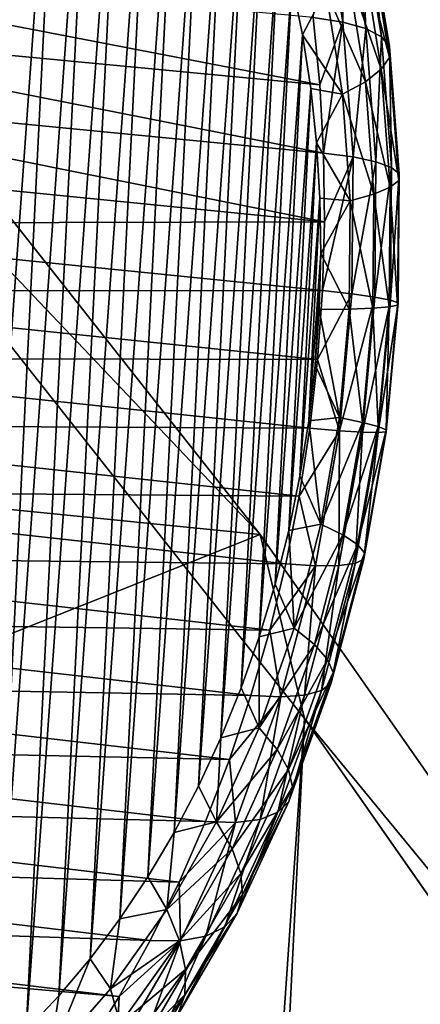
# Model space of a CAD drawing. Header units: millimetres. Extents: x -99 to 221, y -61 to 39.
# Tile 652 of 656: x 210.879 to 211.766, y 24.881 to 27.057. Entities that reach past the tile are written whole.
import ezdxf

# ---------------------------------------------------------------- set-up
doc = ezdxf.new("R2010")
doc.units = ezdxf.units.MM
doc.header["$LTSCALE"] = 33.374815
for name, color, linetype in [('33', 7, 'CONTINUOUS'), ('35', 7, 'CONTINUOUS'), ('52', 7, 'CONTINUOUS'), ('92', 7, 'CONTINUOUS'), ('94', 7, 'CONTINUOUS'), ('96', 7, 'CONTINUOUS')]:
    doc.layers.add(name, color=color, linetype=linetype)

msp = doc.modelspace()

# ---------------------------------------------------------------- linework, layer by layer
at = {"layer": '33', "color": 5, "linetype": 'Continuous', "true_color": 0x0303ff}
for points in [[(211.5096, 25.5123, -198.4505), (206.2401, -49.9095, -196.1811), (210.0988, 27.2993, -200.0399), (211.5096, 25.5123, -198.4505)], [(207.8295, -48.1225, -194.7704), (206.2401, -49.9095, -196.1811), (211.5096, 25.5123, -198.4505), (207.8295, -48.1225, -194.7704)], [(212.8412, 23.6096, -196.9287), (207.8295, -48.1225, -194.7704), (211.5096, 25.5123, -198.4505), (212.8412, 23.6096, -196.9287)]]:
    msp.add_3dface(points, dxfattribs=at)
at = {"layer": '35', "color": 5, "linetype": 'Continuous', "true_color": 0x0303ff}
for points in [[(209.9861, 27.7245, -199.4863), (206.4737, 26.413, -192.9434), (211.4111, 25.9195, -197.8808), (209.9861, 27.7245, -199.4863)], [(206.4737, 26.413, -192.9434), (207.8187, 24.491, -191.4063), (211.4111, 25.9195, -197.8808), (206.4737, 26.413, -192.9434)], [(211.4111, 25.9195, -197.8808), (207.8187, 24.491, -191.4063), (212.7561, 23.9975, -196.3437), (211.4111, 25.9195, -197.8808)]]:
    msp.add_3dface(points, dxfattribs=at)
at = {"layer": '52', "color": 5, "linetype": 'Continuous', "true_color": 0x0303ff}
for points in [[(210.0988, 27.2993, -200.0399), (209.9861, 27.7245, -199.4863), (211.4111, 25.9195, -197.8808), (210.0988, 27.2993, -200.0399)], [(211.5096, 25.5123, -198.4505), (210.0988, 27.2993, -200.0399), (211.4111, 25.9195, -197.8808), (211.5096, 25.5123, -198.4505)], [(211.5096, 25.5123, -198.4505), (211.4111, 25.9195, -197.8808), (212.7561, 23.9975, -196.3437), (211.5096, 25.5123, -198.4505)], [(212.8412, 23.6096, -196.9287), (211.5096, 25.5123, -198.4505), (212.7561, 23.9975, -196.3437), (212.8412, 23.6096, -196.9287)]]:
    msp.add_3dface(points, dxfattribs=at)
at = {"layer": '92', "color": 7, "linetype": 'Continuous'}
for points in [[(210.9129, 28.1454, -243.1186), (210.6597, 24.631, -243.0205), (210.8383, 28.2026, -243.199), (210.9129, 28.1454, -243.1186)], [(210.7401, 24.6882, -242.9458), (210.6597, 24.631, -243.0205), (210.9129, 28.1454, -243.1186), (210.7401, 24.6882, -242.9458)], [(210.9845, 28.0814, -243.0406), (210.7401, 24.6882, -242.9458), (210.9129, 28.1454, -243.1186), (210.9845, 28.0814, -243.0406)], [(210.8182, 24.7521, -242.8742), (210.7401, 24.6882, -242.9458), (210.9845, 28.0814, -243.0406), (210.8182, 24.7521, -242.8742)], [(211.0529, 28.0111, -242.9652), (210.8182, 24.7521, -242.8742), (210.9845, 28.0814, -243.0406), (211.0529, 28.0111, -242.9652)], [(210.8935, 24.8225, -242.8058), (210.8182, 24.7521, -242.8742), (211.0529, 28.0111, -242.9652), (210.8935, 24.8225, -242.8058)], [(211.1177, 27.9345, -242.8927), (210.8935, 24.8225, -242.8058), (211.0529, 28.0111, -242.9652), (211.1177, 27.9345, -242.8927)], [(210.966, 24.8991, -242.741), (210.8935, 24.8225, -242.8058), (211.1177, 27.9345, -242.8927), (210.966, 24.8991, -242.741)], [(211.1787, 27.8522, -242.8235), (210.966, 24.8991, -242.741), (211.1177, 27.9345, -242.8927), (211.1787, 27.8522, -242.8235)], [(211.0352, 24.9814, -242.68), (210.966, 24.8991, -242.741), (211.1787, 27.8522, -242.8235), (211.0352, 24.9814, -242.68)], [(211.2357, 27.7642, -242.7577), (211.0352, 24.9814, -242.68), (211.1787, 27.8522, -242.8235), (211.2357, 27.7642, -242.7577)], [(211.101, 25.0694, -242.623), (211.0352, 24.9814, -242.68), (211.2357, 27.7642, -242.7577), (211.101, 25.0694, -242.623)], [(211.2884, 27.671, -242.6957), (211.101, 25.0694, -242.623), (211.2357, 27.7642, -242.7577), (211.2884, 27.671, -242.6957)], [(211.163, 25.1626, -242.5703), (211.101, 25.0694, -242.623), (211.2884, 27.671, -242.6957), (211.163, 25.1626, -242.5703)], [(211.3366, 27.573, -242.6376), (211.163, 25.1626, -242.5703), (211.2884, 27.671, -242.6957), (211.3366, 27.573, -242.6376)], [(211.2211, 25.2606, -242.5221), (211.163, 25.1626, -242.5703), (211.3366, 27.573, -242.6376), (211.2211, 25.2606, -242.5221)], [(211.3803, 27.4705, -242.5838), (211.2211, 25.2606, -242.5221), (211.3366, 27.573, -242.6376), (211.3803, 27.4705, -242.5838)], [(211.2749, 25.3631, -242.4784), (211.2211, 25.2606, -242.5221), (211.3803, 27.4705, -242.5838), (211.2749, 25.3631, -242.4784)], [(211.419, 27.364, -242.5343), (211.2749, 25.3631, -242.4784), (211.3803, 27.4705, -242.5838), (211.419, 27.364, -242.5343)], [(211.3244, 25.4696, -242.4397), (211.2749, 25.3631, -242.4784), (211.419, 27.364, -242.5343), (211.3244, 25.4696, -242.4397)], [(211.4529, 27.2537, -242.4895), (211.3244, 25.4696, -242.4397), (211.419, 27.364, -242.5343), (211.4529, 27.2537, -242.4895)], [(211.3692, 25.5799, -242.4058), (211.3244, 25.4696, -242.4397), (211.4529, 27.2537, -242.4895), (211.3692, 25.5799, -242.4058)], [(211.4816, 27.1403, -242.4494), (211.3692, 25.5799, -242.4058), (211.4529, 27.2537, -242.4895), (211.4816, 27.1403, -242.4494)], [(211.4093, 25.6933, -242.3771), (211.3692, 25.5799, -242.4058), (211.4816, 27.1403, -242.4494), (211.4093, 25.6933, -242.3771)], [(211.5052, 27.024, -242.4142), (211.4093, 25.6933, -242.3771), (211.4816, 27.1403, -242.4494), (211.5052, 27.024, -242.4142)], [(211.4445, 25.8095, -242.3535), (211.4093, 25.6933, -242.3771), (211.5052, 27.024, -242.4142), (211.4445, 25.8095, -242.3535)], [(211.5234, 26.9054, -242.3841), (211.4445, 25.8095, -242.3535), (211.5052, 27.024, -242.4142), (211.5234, 26.9054, -242.3841)], [(211.4746, 25.9282, -242.3353), (211.4445, 25.8095, -242.3535), (211.5234, 26.9054, -242.3841), (211.4746, 25.9282, -242.3353)], [(211.5363, 26.785, -242.3592), (211.4746, 25.9282, -242.3353), (211.5234, 26.9054, -242.3841), (211.5363, 26.785, -242.3592)], [(211.4995, 26.0486, -242.3224), (211.4746, 25.9282, -242.3353), (211.5363, 26.785, -242.3592), (211.4995, 26.0486, -242.3224)], [(211.5437, 26.663, -242.3396), (211.4995, 26.0486, -242.3224), (211.5363, 26.785, -242.3592), (211.5437, 26.663, -242.3396)], [(211.5191, 26.1706, -242.315), (211.4995, 26.0486, -242.3224), (211.5437, 26.663, -242.3396), (211.5191, 26.1706, -242.315)], [(211.5457, 26.5402, -242.3253), (211.5191, 26.1706, -242.315), (211.5437, 26.663, -242.3396), (211.5457, 26.5402, -242.3253)], [(211.5334, 26.2934, -242.313), (211.5191, 26.1706, -242.315), (211.5457, 26.5402, -242.3253), (211.5334, 26.2934, -242.313)], [(211.5423, 26.4168, -242.3164), (211.5334, 26.2934, -242.313), (211.5457, 26.5402, -242.3253), (211.5423, 26.4168, -242.3164)]]:
    msp.add_3dface(points, dxfattribs=at)
at = {"layer": '94', "color": 7, "linetype": 'Continuous'}
for points in [[(210.078, 27.0526, -240.0163), (211.5434, 26.9132, -241.5262), (210.0643, 27.1988, -240.0446), (210.078, 27.0526, -240.0163)], [(211.5434, 26.9132, -241.5262), (211.5287, 27.0623, -241.5558), (210.0643, 27.1988, -240.0446), (211.5434, 26.9132, -241.5262)], [(210.0857, 26.9049, -239.9939), (211.5517, 26.7625, -241.5028), (210.078, 27.0526, -240.0163), (210.0857, 26.9049, -239.9939)], [(211.5517, 26.7625, -241.5028), (211.5434, 26.9132, -241.5262), (210.078, 27.0526, -240.0163), (211.5517, 26.7625, -241.5028)], [(210.0873, 26.7563, -239.9774), (211.5536, 26.6108, -241.4857), (210.0857, 26.9049, -239.9939), (210.0873, 26.7563, -239.9774)], [(211.5536, 26.6108, -241.4857), (211.5517, 26.7625, -241.5028), (210.0857, 26.9049, -239.9939), (211.5536, 26.6108, -241.4857)], [(210.0829, 26.6072, -239.9669), (211.5536, 26.6108, -241.4857), (210.0873, 26.7563, -239.9774), (210.0829, 26.6072, -239.9669)], [(190.5404, 26.6661, -220.811), (190.3694, 26.4159, -220.957), (211.0254, 24.7791, -241.8308), (190.5404, 26.6661, -220.811)], [(211.0991, 24.8977, -241.769), (190.5404, 26.6661, -220.811), (211.0254, 24.7791, -241.8308), (211.0991, 24.8977, -241.769)], [(190.5404, 26.6661, -220.811), (211.0991, 24.8977, -241.769), (209.6526, 25.0718, -240.2438), (190.5404, 26.6661, -220.811)], [(210.0724, 26.458, -239.9625), (211.5492, 26.4585, -241.4749), (210.0829, 26.6072, -239.9669), (210.0724, 26.458, -239.9625)], [(211.5492, 26.4585, -241.4749), (211.5536, 26.6108, -241.4857), (210.0829, 26.6072, -239.9669), (211.5492, 26.4585, -241.4749)], [(210.0559, 26.3094, -239.9641), (211.5384, 26.3062, -241.4705), (210.0724, 26.458, -239.9625), (210.0559, 26.3094, -239.9641)], [(211.5384, 26.3062, -241.4705), (211.5492, 26.4585, -241.4749), (210.0724, 26.458, -239.9625), (211.5384, 26.3062, -241.4705)], [(211.0254, 24.7791, -241.8308), (190.3694, 26.4159, -220.957), (210.9472, 24.6663, -241.8978), (211.0254, 24.7791, -241.8308)], [(210.9472, 24.6663, -241.8978), (190.3694, 26.4159, -220.957), (210.8647, 24.5598, -241.9697), (210.9472, 24.6663, -241.8978)], [(210.0335, 26.1617, -239.9718), (211.5213, 26.1545, -241.4724), (210.0559, 26.3094, -239.9641), (210.0335, 26.1617, -239.9718)], [(211.5213, 26.1545, -241.4724), (211.5384, 26.3062, -241.4705), (210.0559, 26.3094, -239.9641), (211.5213, 26.1545, -241.4724)], [(210.0052, 26.0155, -239.9855), (211.4979, 26.0038, -241.4808), (210.0335, 26.1617, -239.9718), (210.0052, 26.0155, -239.9855)], [(211.4979, 26.0038, -241.4808), (211.5213, 26.1545, -241.4724), (210.0335, 26.1617, -239.9718), (211.4979, 26.0038, -241.4808)], [(209.9711, 25.8712, -240.0052), (211.4683, 25.8547, -241.4954), (210.0052, 26.0155, -239.9855), (209.9711, 25.8712, -240.0052)], [(211.4683, 25.8547, -241.4954), (211.4979, 26.0038, -241.4808), (210.0052, 26.0155, -239.9855), (211.4683, 25.8547, -241.4954)], [(209.9313, 25.7293, -240.0307), (211.4326, 25.7077, -241.5164), (209.9711, 25.8712, -240.0052), (209.9313, 25.7293, -240.0307)], [(211.4326, 25.7077, -241.5164), (211.4683, 25.8547, -241.4954), (209.9711, 25.8712, -240.0052), (211.4326, 25.7077, -241.5164)], [(209.886, 25.5903, -240.0622), (211.391, 25.5633, -241.5436), (209.9313, 25.7293, -240.0307), (209.886, 25.5903, -240.0622)], [(211.391, 25.5633, -241.5436), (211.4326, 25.7077, -241.5164), (209.9313, 25.7293, -240.0307), (211.391, 25.5633, -241.5436)], [(209.8353, 25.4546, -240.0993), (211.3435, 25.422, -241.577), (209.886, 25.5903, -240.0622), (209.8353, 25.4546, -240.0993)], [(211.3435, 25.422, -241.577), (211.391, 25.5633, -241.5436), (209.886, 25.5903, -240.0622), (211.3435, 25.422, -241.577)], [(209.7794, 25.3227, -240.1421), (211.2904, 25.2844, -241.6163), (209.8353, 25.4546, -240.0993), (209.7794, 25.3227, -240.1421)], [(211.2904, 25.2844, -241.6163), (211.3435, 25.422, -241.577), (209.8353, 25.4546, -240.0993), (211.2904, 25.2844, -241.6163)], [(209.7184, 25.1949, -240.1903), (211.2318, 25.1508, -241.6616), (209.7794, 25.3227, -240.1421), (209.7184, 25.1949, -240.1903)], [(211.2318, 25.1508, -241.6616), (211.2904, 25.2844, -241.6163), (209.7794, 25.3227, -240.1421), (211.2318, 25.1508, -241.6616)], [(209.6526, 25.0718, -240.2438), (211.168, 25.0217, -241.7125), (209.7184, 25.1949, -240.1903), (209.6526, 25.0718, -240.2438)], [(211.168, 25.0217, -241.7125), (211.2318, 25.1508, -241.6616), (209.7184, 25.1949, -240.1903), (211.168, 25.0217, -241.7125)], [(211.0991, 24.8977, -241.769), (211.168, 25.0217, -241.7125), (209.6526, 25.0718, -240.2438), (211.0991, 24.8977, -241.769)]]:
    msp.add_3dface(points, dxfattribs=at)
at = {"layer": '96', "color": 7, "linetype": 'Continuous'}
for points in [[(211.5287, 27.0623, -241.5558), (211.5942, 27.0523, -241.6355), (211.5462, 27.3424, -241.7125), (211.5287, 27.0623, -241.5558)], [(211.5942, 27.0523, -241.6355), (211.5979, 27.3246, -241.8007), (211.5462, 27.3424, -241.7125), (211.5942, 27.0523, -241.6355)], [(211.6451, 27.038, -241.7248), (211.5979, 27.3246, -241.8007), (211.5942, 27.0523, -241.6355), (211.6451, 27.038, -241.7248)], [(211.6451, 27.038, -241.7248), (211.6337, 27.3009, -241.8951), (211.5979, 27.3246, -241.8007), (211.6451, 27.038, -241.7248)], [(211.6799, 27.0198, -241.8208), (211.6527, 27.2719, -241.993), (211.6337, 27.3009, -241.8951), (211.6799, 27.0198, -241.8208)], [(211.6799, 27.0198, -241.8208), (211.6337, 27.3009, -241.8951), (211.6451, 27.038, -241.7248), (211.6799, 27.0198, -241.8208)], [(211.6976, 26.9983, -241.9208), (211.6527, 27.2719, -241.993), (211.6799, 27.0198, -241.8208), (211.6976, 26.9983, -241.9208)], [(211.6976, 26.9983, -241.9208), (211.6543, 27.2385, -242.0912), (211.6527, 27.2719, -241.993), (211.6976, 26.9983, -241.9208)], [(211.6975, 26.974, -242.0217), (211.6385, 27.2017, -242.187), (211.6543, 27.2385, -242.0912), (211.6975, 26.974, -242.0217)], [(211.6975, 26.974, -242.0217), (211.6543, 27.2385, -242.0912), (211.6976, 26.9983, -241.9208), (211.6975, 26.974, -242.0217)], [(211.6796, 26.9478, -242.1205), (211.6057, 27.1626, -242.2775), (211.6385, 27.2017, -242.187), (211.6796, 26.9478, -242.1205)], [(211.6796, 26.9478, -242.1205), (211.6385, 27.2017, -242.187), (211.6975, 26.974, -242.0217), (211.6796, 26.9478, -242.1205)], [(211.6446, 26.9204, -242.2143), (211.5569, 27.1224, -242.3599), (211.6057, 27.1626, -242.2775), (211.6446, 26.9204, -242.2143)], [(211.6446, 26.9204, -242.2143), (211.6057, 27.1626, -242.2775), (211.6796, 26.9478, -242.1205), (211.6446, 26.9204, -242.2143)], [(211.5052, 27.024, -242.4142), (211.4816, 27.1403, -242.4494), (211.5569, 27.1224, -242.3599), (211.5052, 27.024, -242.4142)], [(211.5935, 26.8926, -242.3003), (211.5052, 27.024, -242.4142), (211.5569, 27.1224, -242.3599), (211.5935, 26.8926, -242.3003)], [(211.5935, 26.8926, -242.3003), (211.5569, 27.1224, -242.3599), (211.6446, 26.9204, -242.2143), (211.5935, 26.8926, -242.3003)], [(211.5287, 27.0623, -241.5558), (211.5434, 26.9132, -241.5262), (211.5942, 27.0523, -241.6355), (211.5287, 27.0623, -241.5558)], [(211.5434, 26.9132, -241.5262), (211.5517, 26.7625, -241.5028), (211.5942, 27.0523, -241.6355), (211.5434, 26.9132, -241.5262)], [(211.5517, 26.7625, -241.5028), (211.6171, 26.7539, -241.5828), (211.5942, 27.0523, -241.6355), (211.5517, 26.7625, -241.5028)], [(211.6171, 26.7539, -241.5828), (211.6451, 27.038, -241.7248), (211.5942, 27.0523, -241.6355), (211.6171, 26.7539, -241.5828)], [(211.6677, 26.7432, -241.6727), (211.6451, 27.038, -241.7248), (211.6171, 26.7539, -241.5828), (211.6677, 26.7432, -241.6727)], [(211.6677, 26.7432, -241.6727), (211.6799, 27.0198, -241.8208), (211.6451, 27.038, -241.7248), (211.6677, 26.7432, -241.6727)], [(211.5234, 26.9054, -242.3841), (211.5052, 27.024, -242.4142), (211.5935, 26.8926, -242.3003), (211.5234, 26.9054, -242.3841)], [(211.702, 26.7307, -241.7699), (211.6799, 27.0198, -241.8208), (211.6677, 26.7432, -241.6727), (211.702, 26.7307, -241.7699)], [(211.702, 26.7307, -241.7699), (211.6976, 26.9983, -241.9208), (211.6799, 27.0198, -241.8208), (211.702, 26.7307, -241.7699)], [(211.7189, 26.7169, -241.8713), (211.6975, 26.974, -242.0217), (211.6976, 26.9983, -241.9208), (211.7189, 26.7169, -241.8713)], [(211.7189, 26.7169, -241.8713), (211.6976, 26.9983, -241.9208), (211.702, 26.7307, -241.7699), (211.7189, 26.7169, -241.8713)], [(211.718, 26.7022, -241.974), (211.6796, 26.9478, -242.1205), (211.6975, 26.974, -242.0217), (211.718, 26.7022, -241.974)], [(211.718, 26.7022, -241.974), (211.6975, 26.974, -242.0217), (211.7189, 26.7169, -241.8713), (211.718, 26.7022, -241.974)], [(211.6992, 26.6869, -242.0749), (211.6446, 26.9204, -242.2143), (211.6796, 26.9478, -242.1205), (211.6992, 26.6869, -242.0749)], [(211.6992, 26.6869, -242.0749), (211.6796, 26.9478, -242.1205), (211.718, 26.7022, -241.974), (211.6992, 26.6869, -242.0749)], [(211.6631, 26.6715, -242.171), (211.5935, 26.8926, -242.3003), (211.6446, 26.9204, -242.2143), (211.6631, 26.6715, -242.171)], [(211.6631, 26.6715, -242.171), (211.6446, 26.9204, -242.2143), (211.6992, 26.6869, -242.0749), (211.6631, 26.6715, -242.171)], [(211.5363, 26.785, -242.3592), (211.5234, 26.9054, -242.3841), (211.5935, 26.8926, -242.3003), (211.5363, 26.785, -242.3592)], [(211.6108, 26.6566, -242.2594), (211.5363, 26.785, -242.3592), (211.5935, 26.8926, -242.3003), (211.6108, 26.6566, -242.2594)], [(211.6108, 26.6566, -242.2594), (211.5935, 26.8926, -242.3003), (211.6631, 26.6715, -242.171), (211.6108, 26.6566, -242.2594)], [(211.5437, 26.663, -242.3396), (211.5363, 26.785, -242.3592), (211.6108, 26.6566, -242.2594), (211.5437, 26.663, -242.3396)], [(211.5517, 26.7625, -241.5028), (211.5536, 26.6108, -241.4857), (211.6171, 26.7539, -241.5828), (211.5517, 26.7625, -241.5028)], [(211.5536, 26.6108, -241.4857), (211.5492, 26.4585, -241.4749), (211.6171, 26.7539, -241.5828), (211.5536, 26.6108, -241.4857)], [(211.5492, 26.4585, -241.4749), (211.6146, 26.4512, -241.555), (211.6171, 26.7539, -241.5828), (211.5492, 26.4585, -241.4749)], [(211.6146, 26.4512, -241.555), (211.6677, 26.7432, -241.6727), (211.6171, 26.7539, -241.5828), (211.6146, 26.4512, -241.555)], [(211.6653, 26.4442, -241.6453), (211.6677, 26.7432, -241.6727), (211.6146, 26.4512, -241.555), (211.6653, 26.4442, -241.6453)], [(211.6653, 26.4442, -241.6453), (211.702, 26.7307, -241.7699), (211.6677, 26.7432, -241.6727), (211.6653, 26.4442, -241.6453)], [(211.6996, 26.4376, -241.743), (211.702, 26.7307, -241.7699), (211.6653, 26.4442, -241.6453), (211.6996, 26.4376, -241.743)], [(211.6996, 26.4376, -241.743), (211.7189, 26.7169, -241.8713), (211.702, 26.7307, -241.7699), (211.6996, 26.4376, -241.743)], [(211.7165, 26.4316, -241.8452), (211.7189, 26.7169, -241.8713), (211.6996, 26.4376, -241.743), (211.7165, 26.4316, -241.8452)], [(211.7165, 26.4316, -241.8452), (211.718, 26.7022, -241.974), (211.7189, 26.7169, -241.8713), (211.7165, 26.4316, -241.8452)], [(211.7156, 26.4265, -241.9488), (211.6992, 26.6869, -242.0749), (211.718, 26.7022, -241.974), (211.7156, 26.4265, -241.9488)], [(211.7156, 26.4265, -241.9488), (211.718, 26.7022, -241.974), (211.7165, 26.4316, -241.8452), (211.7156, 26.4265, -241.9488)], [(211.6608, 26.4193, -242.148), (211.6108, 26.6566, -242.2594), (211.6631, 26.6715, -242.171), (211.6608, 26.4193, -242.148)], [(211.6608, 26.4193, -242.148), (211.6631, 26.6715, -242.171), (211.6969, 26.4223, -242.0508), (211.6608, 26.4193, -242.148)], [(211.6969, 26.4223, -242.0508), (211.6631, 26.6715, -242.171), (211.6992, 26.6869, -242.0749), (211.6969, 26.4223, -242.0508)], [(211.6969, 26.4223, -242.0508), (211.6992, 26.6869, -242.0749), (211.7156, 26.4265, -241.9488), (211.6969, 26.4223, -242.0508)], [(211.5457, 26.5402, -242.3253), (211.5437, 26.663, -242.3396), (211.6108, 26.6566, -242.2594), (211.5457, 26.5402, -242.3253)], [(211.6086, 26.4174, -242.2377), (211.5457, 26.5402, -242.3253), (211.6108, 26.6566, -242.2594), (211.6086, 26.4174, -242.2377)], [(211.6086, 26.4174, -242.2377), (211.6108, 26.6566, -242.2594), (211.6608, 26.4193, -242.148), (211.6086, 26.4174, -242.2377)], [(211.5423, 26.4168, -242.3164), (211.5457, 26.5402, -242.3253), (211.6086, 26.4174, -242.2377), (211.5423, 26.4168, -242.3164)], [(211.5492, 26.4585, -241.4749), (211.5384, 26.3062, -241.4705), (211.6146, 26.4512, -241.555), (211.5492, 26.4585, -241.4749)], [(211.5384, 26.3062, -241.4705), (211.5868, 26.1486, -241.5525), (211.6146, 26.4512, -241.555), (211.5384, 26.3062, -241.4705)], [(211.5868, 26.1486, -241.5525), (211.6653, 26.4442, -241.6453), (211.6146, 26.4512, -241.555), (211.5868, 26.1486, -241.5525)], [(211.6378, 26.1452, -241.6428), (211.6653, 26.4442, -241.6453), (211.5868, 26.1486, -241.5525), (211.6378, 26.1452, -241.6428)], [(211.6378, 26.1452, -241.6428), (211.6996, 26.4376, -241.743), (211.6653, 26.4442, -241.6453), (211.6378, 26.1452, -241.6428)], [(211.6727, 26.1445, -241.7406), (211.6996, 26.4376, -241.743), (211.6378, 26.1452, -241.6428), (211.6727, 26.1445, -241.7406)], [(211.6727, 26.1445, -241.7406), (211.7165, 26.4316, -241.8452), (211.6996, 26.4376, -241.743), (211.6727, 26.1445, -241.7406)], [(211.6904, 26.1464, -241.8428), (211.7165, 26.4316, -241.8452), (211.6727, 26.1445, -241.7406), (211.6904, 26.1464, -241.8428)], [(211.6904, 26.1464, -241.8428), (211.7156, 26.4265, -241.9488), (211.7165, 26.4316, -241.8452), (211.6904, 26.1464, -241.8428)], [(211.5334, 26.2934, -242.313), (211.5423, 26.4168, -242.3164), (211.5869, 26.1783, -242.2355), (211.5334, 26.2934, -242.313)], [(211.5869, 26.1783, -242.2355), (211.5423, 26.4168, -242.3164), (211.6086, 26.4174, -242.2377), (211.5869, 26.1783, -242.2355)], [(211.5869, 26.1783, -242.2355), (211.6086, 26.4174, -242.2377), (211.6379, 26.167, -242.1458), (211.5869, 26.1783, -242.2355)], [(211.6379, 26.167, -242.1458), (211.6086, 26.4174, -242.2377), (211.6608, 26.4193, -242.148), (211.6379, 26.167, -242.1458)], [(211.6379, 26.167, -242.1458), (211.6608, 26.4193, -242.148), (211.6727, 26.1578, -242.0485), (211.6379, 26.167, -242.1458)], [(211.6727, 26.1578, -242.0485), (211.6608, 26.4193, -242.148), (211.6969, 26.4223, -242.0508), (211.6727, 26.1578, -242.0485)], [(211.6727, 26.1578, -242.0485), (211.6969, 26.4223, -242.0508), (211.6904, 26.1509, -241.9465), (211.6727, 26.1578, -242.0485)], [(211.6904, 26.1509, -241.9465), (211.6969, 26.4223, -242.0508), (211.7156, 26.4265, -241.9488), (211.6904, 26.1509, -241.9465)], [(211.6904, 26.1509, -241.9465), (211.7156, 26.4265, -241.9488), (211.6904, 26.1464, -241.8428), (211.6904, 26.1509, -241.9465)], [(211.5384, 26.3062, -241.4705), (211.5213, 26.1545, -241.4724), (211.5868, 26.1486, -241.5525), (211.5384, 26.3062, -241.4705)], [(211.5191, 26.1706, -242.315), (211.5334, 26.2934, -242.313), (211.5869, 26.1783, -242.2355), (211.5191, 26.1706, -242.315)], [(211.4995, 26.0486, -242.3224), (211.5191, 26.1706, -242.315), (211.546, 25.9422, -242.2528), (211.4995, 26.0486, -242.3224)], [(211.546, 25.9422, -242.2528), (211.5191, 26.1706, -242.315), (211.5869, 26.1783, -242.2355), (211.546, 25.9422, -242.2528)], [(211.546, 25.9422, -242.2528), (211.5869, 26.1783, -242.2355), (211.6379, 26.167, -242.1458), (211.546, 25.9422, -242.2528)], [(211.5945, 25.9182, -242.1642), (211.546, 25.9422, -242.2528), (211.6379, 26.167, -242.1458), (211.5945, 25.9182, -242.1642)], [(211.5945, 25.9182, -242.1642), (211.6379, 26.167, -242.1458), (211.6727, 26.1578, -242.0485), (211.5945, 25.9182, -242.1642)], [(211.5213, 26.1545, -241.4724), (211.4979, 26.0038, -241.4808), (211.5868, 26.1486, -241.5525), (211.5213, 26.1545, -241.4724)], [(211.4979, 26.0038, -241.4808), (211.5341, 25.8501, -241.5754), (211.5868, 26.1486, -241.5525), (211.4979, 26.0038, -241.4808)], [(211.5341, 25.8501, -241.5754), (211.5858, 25.8504, -241.6654), (211.5868, 26.1486, -241.5525), (211.5341, 25.8501, -241.5754)], [(211.5858, 25.8504, -241.6654), (211.6378, 26.1452, -241.6428), (211.5868, 26.1486, -241.5525), (211.5858, 25.8504, -241.6654)], [(211.5858, 25.8504, -241.6654), (211.6217, 25.8554, -241.7626), (211.6378, 26.1452, -241.6428), (211.5858, 25.8504, -241.6654)], [(211.6271, 25.8969, -242.068), (211.5945, 25.9182, -242.1642), (211.6727, 26.1578, -242.0485), (211.6271, 25.8969, -242.068)], [(211.6217, 25.8554, -241.7626), (211.6727, 26.1445, -241.7406), (211.6378, 26.1452, -241.6428), (211.6217, 25.8554, -241.7626)], [(211.6217, 25.8554, -241.7626), (211.6409, 25.865, -241.8641), (211.6727, 26.1445, -241.7406), (211.6217, 25.8554, -241.7626)], [(211.6271, 25.8969, -242.068), (211.6727, 26.1578, -242.0485), (211.6904, 26.1509, -241.9465), (211.6271, 25.8969, -242.068)], [(211.6427, 25.879, -241.967), (211.6271, 25.8969, -242.068), (211.6904, 26.1509, -241.9465), (211.6427, 25.879, -241.967)], [(211.6409, 25.865, -241.8641), (211.6904, 26.1464, -241.8428), (211.6727, 26.1445, -241.7406), (211.6409, 25.865, -241.8641)], [(211.6409, 25.865, -241.8641), (211.6427, 25.879, -241.967), (211.6904, 26.1464, -241.8428), (211.6409, 25.865, -241.8641)], [(211.6427, 25.879, -241.967), (211.6904, 26.1509, -241.9465), (211.6904, 26.1464, -241.8428), (211.6427, 25.879, -241.967)], [(211.4746, 25.9282, -242.3353), (211.4995, 26.0486, -242.3224), (211.546, 25.9422, -242.2528), (211.4746, 25.9282, -242.3353)], [(211.4979, 26.0038, -241.4808), (211.4683, 25.8547, -241.4954), (211.5341, 25.8501, -241.5754), (211.4979, 26.0038, -241.4808)], [(211.4445, 25.8095, -242.3535), (211.4746, 25.9282, -242.3353), (211.4864, 25.7125, -242.2894), (211.4445, 25.8095, -242.3535)], [(211.4864, 25.7125, -242.2894), (211.4746, 25.9282, -242.3353), (211.546, 25.9422, -242.2528), (211.4864, 25.7125, -242.2894)], [(211.4864, 25.7125, -242.2894), (211.546, 25.9422, -242.2528), (211.5945, 25.9182, -242.1642), (211.4864, 25.7125, -242.2894)], [(211.5314, 25.676, -242.2032), (211.4864, 25.7125, -242.2894), (211.5945, 25.9182, -242.1642), (211.5314, 25.676, -242.2032)], [(211.5314, 25.676, -242.2032), (211.5945, 25.9182, -242.1642), (211.6271, 25.8969, -242.068), (211.5314, 25.676, -242.2032)], [(211.5606, 25.643, -242.1091), (211.5314, 25.676, -242.2032), (211.6271, 25.8969, -242.068), (211.5606, 25.643, -242.1091)], [(211.5606, 25.643, -242.1091), (211.6271, 25.8969, -242.068), (211.6427, 25.879, -241.967), (211.5606, 25.643, -242.1091)], [(211.5732, 25.6145, -242.0101), (211.5606, 25.643, -242.1091), (211.6427, 25.879, -241.967), (211.5732, 25.6145, -242.0101)], [(211.5687, 25.5914, -241.909), (211.6409, 25.865, -241.8641), (211.6217, 25.8554, -241.7626), (211.5687, 25.5914, -241.909)], [(211.5687, 25.5914, -241.909), (211.5732, 25.6145, -242.0101), (211.6409, 25.865, -241.8641), (211.5687, 25.5914, -241.909)], [(211.5732, 25.6145, -242.0101), (211.6427, 25.879, -241.967), (211.6409, 25.865, -241.8641), (211.5732, 25.6145, -242.0101)], [(211.4683, 25.8547, -241.4954), (211.4326, 25.7077, -241.5164), (211.5341, 25.8501, -241.5754), (211.4683, 25.8547, -241.4954)], [(211.4326, 25.7077, -241.5164), (211.4572, 25.56, -241.6234), (211.5341, 25.8501, -241.5754), (211.4326, 25.7077, -241.5164)], [(211.4572, 25.56, -241.6234), (211.5098, 25.5637, -241.7127), (211.5341, 25.8501, -241.5754), (211.4572, 25.56, -241.6234)], [(211.5098, 25.5637, -241.7127), (211.5474, 25.5743, -241.8089), (211.5858, 25.8504, -241.6654), (211.5098, 25.5637, -241.7127)], [(211.5098, 25.5637, -241.7127), (211.5858, 25.8504, -241.6654), (211.5341, 25.8501, -241.5754), (211.5098, 25.5637, -241.7127)], [(211.5474, 25.5743, -241.8089), (211.5687, 25.5914, -241.909), (211.6217, 25.8554, -241.7626), (211.5474, 25.5743, -241.8089)], [(211.5474, 25.5743, -241.8089), (211.6217, 25.8554, -241.7626), (211.5858, 25.8504, -241.6654), (211.5474, 25.5743, -241.8089)], [(211.4093, 25.6933, -242.3771), (211.4445, 25.8095, -242.3535), (211.4864, 25.7125, -242.2894), (211.4093, 25.6933, -242.3771)], [(211.4089, 25.492, -242.3448), (211.4093, 25.6933, -242.3771), (211.4864, 25.7125, -242.2894), (211.4089, 25.492, -242.3448)], [(211.4089, 25.492, -242.3448), (211.4864, 25.7125, -242.2894), (211.5314, 25.676, -242.2032), (211.4089, 25.492, -242.3448)], [(211.3692, 25.5799, -242.4058), (211.4093, 25.6933, -242.3771), (211.4089, 25.492, -242.3448), (211.3692, 25.5799, -242.4058)], [(211.4326, 25.7077, -241.5164), (211.391, 25.5633, -241.5436), (211.4572, 25.56, -241.6234), (211.4326, 25.7077, -241.5164)], [(211.4493, 25.4437, -242.2621), (211.4089, 25.492, -242.3448), (211.5314, 25.676, -242.2032), (211.4493, 25.4437, -242.2621)], [(211.4493, 25.4437, -242.2621), (211.5314, 25.676, -242.2032), (211.5606, 25.643, -242.1091), (211.4493, 25.4437, -242.2621)], [(211.4741, 25.3997, -242.1713), (211.4493, 25.4437, -242.2621), (211.5606, 25.643, -242.1091), (211.4741, 25.3997, -242.1713)], [(211.4741, 25.3997, -242.1713), (211.5606, 25.643, -242.1091), (211.5732, 25.6145, -242.0101), (211.4741, 25.3997, -242.1713)], [(211.4827, 25.3612, -242.0752), (211.4741, 25.3997, -242.1713), (211.5732, 25.6145, -242.0101), (211.4827, 25.3612, -242.0752)], [(211.4827, 25.3612, -242.0752), (211.5732, 25.6145, -242.0101), (211.5687, 25.5914, -241.909), (211.4827, 25.3612, -242.0752)], [(211.3244, 25.4696, -242.4397), (211.3692, 25.5799, -242.4058), (211.4089, 25.492, -242.3448), (211.3244, 25.4696, -242.4397)], [(211.4749, 25.3293, -241.9767), (211.5687, 25.5914, -241.909), (211.5474, 25.5743, -241.8089), (211.4749, 25.3293, -241.9767)], [(211.4749, 25.3293, -241.9767), (211.4827, 25.3612, -242.0752), (211.5687, 25.5914, -241.909), (211.4749, 25.3293, -241.9767)], [(211.391, 25.5633, -241.5436), (211.3435, 25.422, -241.577), (211.4572, 25.56, -241.6234), (211.391, 25.5633, -241.5436)], [(211.3435, 25.422, -241.577), (211.3571, 25.2823, -241.6957), (211.4572, 25.56, -241.6234), (211.3435, 25.422, -241.577)], [(211.3571, 25.2823, -241.6957), (211.4111, 25.2893, -241.784), (211.4572, 25.56, -241.6234), (211.3571, 25.2823, -241.6957)], [(211.4111, 25.2893, -241.784), (211.4507, 25.3051, -241.8786), (211.5098, 25.5637, -241.7127), (211.4111, 25.2893, -241.784)], [(211.4111, 25.2893, -241.784), (211.5098, 25.5637, -241.7127), (211.4572, 25.56, -241.6234), (211.4111, 25.2893, -241.784)], [(211.4507, 25.3051, -241.8786), (211.4749, 25.3293, -241.9767), (211.5474, 25.5743, -241.8089), (211.4507, 25.3051, -241.8786)], [(211.4507, 25.3051, -241.8786), (211.5474, 25.5743, -241.8089), (211.5098, 25.5637, -241.7127), (211.4507, 25.3051, -241.8786)], [(211.3146, 25.2838, -242.4183), (211.3244, 25.4696, -242.4397), (211.4089, 25.492, -242.3448), (211.3146, 25.2838, -242.4183)], [(211.3146, 25.2838, -242.4183), (211.4089, 25.492, -242.3448), (211.4493, 25.4437, -242.2621), (211.3146, 25.2838, -242.4183)], [(211.2749, 25.3631, -242.4784), (211.3244, 25.4696, -242.4397), (211.3146, 25.2838, -242.4183), (211.2749, 25.3631, -242.4784)], [(211.3493, 25.2245, -242.3401), (211.3146, 25.2838, -242.4183), (211.4493, 25.4437, -242.2621), (211.3493, 25.2245, -242.3401)], [(211.3493, 25.2245, -242.3401), (211.4493, 25.4437, -242.2621), (211.4741, 25.3997, -242.1713), (211.3493, 25.2245, -242.3401)], [(211.3435, 25.422, -241.577), (211.2904, 25.2844, -241.6163), (211.3571, 25.2823, -241.6957), (211.3435, 25.422, -241.577)], [(211.3688, 25.1701, -242.2537), (211.3493, 25.2245, -242.3401), (211.4741, 25.3997, -242.1713), (211.3688, 25.1701, -242.2537)], [(211.3688, 25.1701, -242.2537), (211.4741, 25.3997, -242.1713), (211.4827, 25.3612, -242.0752), (211.3688, 25.1701, -242.2537)], [(211.2211, 25.2606, -242.5221), (211.2749, 25.3631, -242.4784), (211.3146, 25.2838, -242.4183), (211.2211, 25.2606, -242.5221)], [(211.3726, 25.1223, -242.1615), (211.3688, 25.1701, -242.2537), (211.4827, 25.3612, -242.0752), (211.3726, 25.1223, -242.1615)], [(211.3726, 25.1223, -242.1615), (211.4827, 25.3612, -242.0752), (211.4749, 25.3293, -241.9767), (211.3726, 25.1223, -242.1615)], [(211.3606, 25.0824, -242.0663), (211.4749, 25.3293, -241.9767), (211.4507, 25.3051, -241.8786), (211.3606, 25.0824, -242.0663)], [(211.3606, 25.0824, -242.0663), (211.3726, 25.1223, -242.1615), (211.4749, 25.3293, -241.9767), (211.3606, 25.0824, -242.0663)], [(211.333, 25.0516, -241.971), (211.3606, 25.0824, -242.0663), (211.4507, 25.3051, -241.8786), (211.333, 25.0516, -241.971)], [(211.333, 25.0516, -241.971), (211.4507, 25.3051, -241.8786), (211.4111, 25.2893, -241.784), (211.333, 25.0516, -241.971)], [(211.2047, 25.0904, -242.509), (211.2211, 25.2606, -242.5221), (211.3146, 25.2838, -242.4183), (211.2047, 25.0904, -242.509)], [(211.2047, 25.0904, -242.509), (211.3146, 25.2838, -242.4183), (211.3493, 25.2245, -242.3401), (211.2047, 25.0904, -242.509)], [(211.2904, 25.2844, -241.6163), (211.2318, 25.1508, -241.6616), (211.3571, 25.2823, -241.6957), (211.2904, 25.2844, -241.6163)], [(211.2318, 25.1508, -241.6616), (211.2352, 25.0208, -241.7914), (211.3571, 25.2823, -241.6957), (211.2318, 25.1508, -241.6616)], [(211.2352, 25.0208, -241.7914), (211.2908, 25.0309, -241.8784), (211.3571, 25.2823, -241.6957), (211.2352, 25.0208, -241.7914)], [(211.2908, 25.0309, -241.8784), (211.333, 25.0516, -241.971), (211.4111, 25.2893, -241.784), (211.2908, 25.0309, -241.8784)], [(211.2908, 25.0309, -241.8784), (211.4111, 25.2893, -241.784), (211.3571, 25.2823, -241.6957), (211.2908, 25.0309, -241.8784)], [(211.163, 25.1626, -242.5703), (211.2211, 25.2606, -242.5221), (211.2047, 25.0904, -242.509), (211.163, 25.1626, -242.5703)], [(211.2328, 25.0212, -242.4363), (211.2047, 25.0904, -242.509), (211.3493, 25.2245, -242.3401), (211.2328, 25.0212, -242.4363)], [(211.2328, 25.0212, -242.4363), (211.3493, 25.2245, -242.3401), (211.3688, 25.1701, -242.2537), (211.2328, 25.0212, -242.4363)], [(211.2461, 24.9575, -242.3551), (211.2328, 25.0212, -242.4363), (211.3688, 25.1701, -242.2537), (211.2461, 24.9575, -242.3551)], [(211.2461, 24.9575, -242.3551), (211.3688, 25.1701, -242.2537), (211.3726, 25.1223, -242.1615), (211.2461, 24.9575, -242.3551)], [(211.101, 25.0694, -242.623), (211.163, 25.1626, -242.5703), (211.2047, 25.0904, -242.509), (211.101, 25.0694, -242.623)], [(211.2318, 25.1508, -241.6616), (211.168, 25.0217, -241.7125), (211.2352, 25.0208, -241.7914), (211.2318, 25.1508, -241.6616)], [(211.2443, 24.9012, -242.2676), (211.2461, 24.9575, -242.3551), (211.3726, 25.1223, -242.1615), (211.2443, 24.9012, -242.2676)], [(211.2443, 24.9012, -242.2676), (211.3726, 25.1223, -242.1615), (211.3606, 25.0824, -242.0663), (211.2443, 24.9012, -242.2676)], [(211.0805, 24.9146, -242.6155), (211.101, 25.0694, -242.623), (211.2047, 25.0904, -242.509), (211.0805, 24.9146, -242.6155)], [(211.0805, 24.9146, -242.6155), (211.2047, 25.0904, -242.509), (211.2328, 25.0212, -242.4363), (211.0805, 24.9146, -242.6155)], [(211.2274, 24.854, -242.1766), (211.3606, 25.0824, -242.0663), (211.333, 25.0516, -241.971), (211.2274, 24.854, -242.1766)], [(211.2274, 24.854, -242.1766), (211.2443, 24.9012, -242.2676), (211.3606, 25.0824, -242.0663), (211.2274, 24.854, -242.1766)], [(211.0352, 24.9814, -242.68), (211.101, 25.0694, -242.623), (211.0805, 24.9146, -242.6155), (211.0352, 24.9814, -242.68)], [(211.1959, 24.8172, -242.0847), (211.2274, 24.854, -242.1766), (211.333, 25.0516, -241.971), (211.1959, 24.8172, -242.0847)], [(211.1959, 24.8172, -242.0847), (211.333, 25.0516, -241.971), (211.2908, 25.0309, -241.8784), (211.1959, 24.8172, -242.0847)], [(211.1013, 24.8366, -242.5494), (211.0805, 24.9146, -242.6155), (211.2328, 25.0212, -242.4363), (211.1013, 24.8366, -242.5494)], [(211.0934, 24.7792, -241.9091), (211.1508, 24.7921, -241.9946), (211.2352, 25.0208, -241.7914), (211.0934, 24.7792, -241.9091)], [(211.0991, 24.8977, -241.769), (211.0934, 24.7792, -241.9091), (211.2352, 25.0208, -241.7914), (211.0991, 24.8977, -241.769)], [(211.168, 25.0217, -241.7125), (211.0991, 24.8977, -241.769), (211.2352, 25.0208, -241.7914), (211.168, 25.0217, -241.7125)], [(211.1013, 24.8366, -242.5494), (211.2328, 25.0212, -242.4363), (211.2461, 24.9575, -242.3551), (211.1013, 24.8366, -242.5494)], [(211.1508, 24.7921, -241.9946), (211.1959, 24.8172, -242.0847), (211.2908, 25.0309, -241.8784), (211.1508, 24.7921, -241.9946)], [(211.1508, 24.7921, -241.9946), (211.2908, 25.0309, -241.8784), (211.2352, 25.0208, -241.7914), (211.1508, 24.7921, -241.9946)], [(210.9439, 24.7586, -242.7366), (211.0352, 24.9814, -242.68), (211.0805, 24.9146, -242.6155), (210.9439, 24.7586, -242.7366)], [(210.966, 24.8991, -242.741), (211.0352, 24.9814, -242.68), (210.9439, 24.7586, -242.7366), (210.966, 24.8991, -242.741)], [(211.1077, 24.7646, -242.4742), (211.1013, 24.8366, -242.5494), (211.2461, 24.9575, -242.3551), (211.1077, 24.7646, -242.4742)], [(211.1077, 24.7646, -242.4742), (211.2461, 24.9575, -242.3551), (211.2443, 24.9012, -242.2676), (211.1077, 24.7646, -242.4742)], [(210.9439, 24.7586, -242.7366), (211.0805, 24.9146, -242.6155), (211.1013, 24.8366, -242.5494), (210.9439, 24.7586, -242.7366)], [(210.8935, 24.8225, -242.8058), (210.966, 24.8991, -242.741), (210.9439, 24.7586, -242.7366), (210.8935, 24.8225, -242.8058)], [(211.0991, 24.8977, -241.769), (211.0254, 24.7791, -241.8308), (211.0934, 24.7792, -241.9091), (211.0991, 24.8977, -241.769)], [(211.0996, 24.7008, -242.3923), (211.1077, 24.7646, -242.4742), (211.2443, 24.9012, -242.2676), (211.0996, 24.7008, -242.3923)], [(211.0996, 24.7008, -242.3923), (211.2443, 24.9012, -242.2676), (211.2274, 24.854, -242.1766), (211.0996, 24.7008, -242.3923)]]:
    msp.add_3dface(points, dxfattribs=at)

doc.saveas('drawing.dxf')
